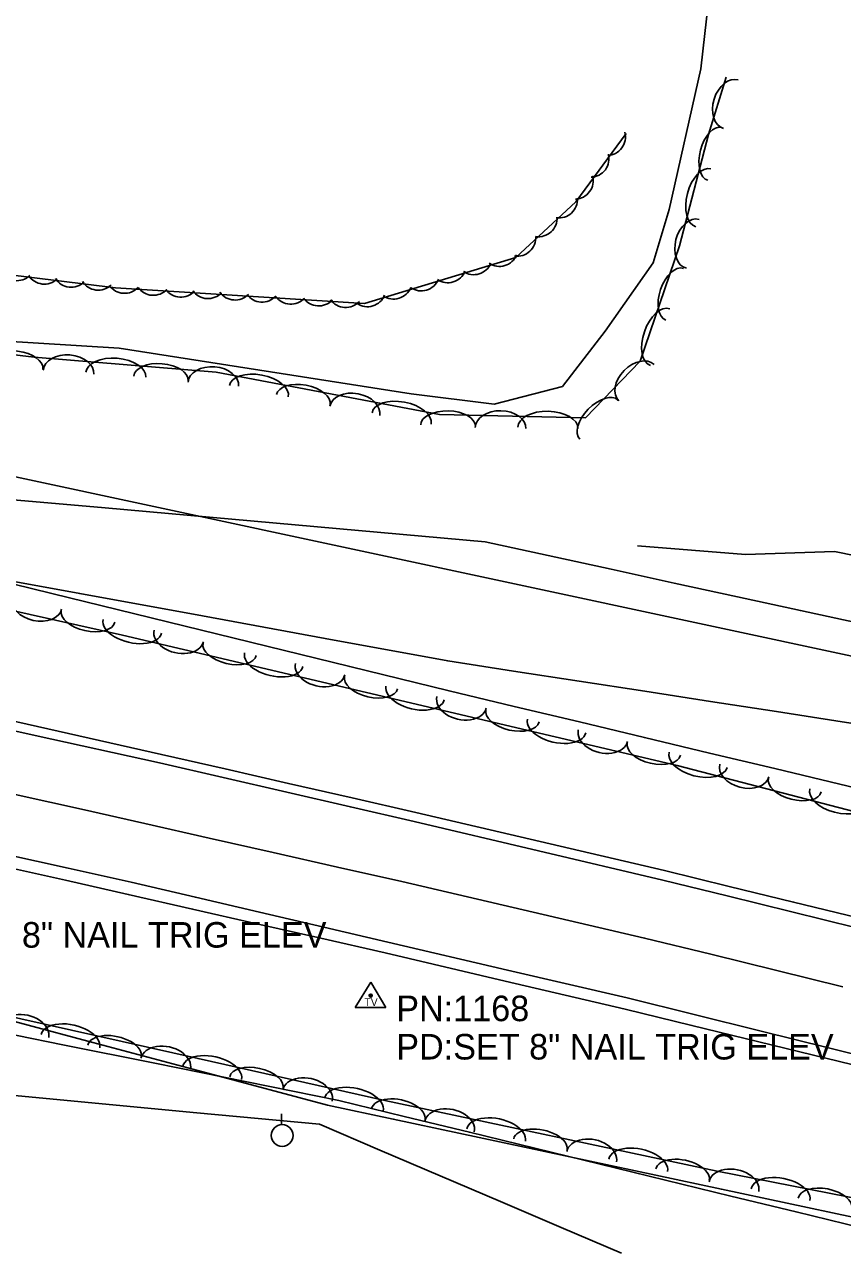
# Model space of a CAD drawing. Extents: x 1441650 to 1491889, y 345904 to 358319.
# Drawn here: x 1457131.5 to 1457291.6, y 351775.5 to 352014.8 of the extents above; entities that cross this region are included whole.
import ezdxf

# ---------------------------------------------------------------- set-up
doc = ezdxf.new("R2010")
doc.units = 0
for name, color, linetype in [('S_DITCHLINE', 7, 'Continuous'), ('S_EDGE_PAVEMENT', 7, 'Continuous'), ('S_PAVEMENT_CROWN', 7, 'Continuous'), ('S_SECONDARY_CTL', 7, 'Continuous'), ('S_SECONDARY_CTL_ANNOT', 7, 'Continuous'), ('S_SHOULDER', 7, 'Continuous'), ('S_STREAM', 7, 'Continuous'), ('S_TRAILS', 7, 'Continuous'), ('S_TREE', 7, 'Continuous'), ('S_UTILITY_POLE', 7, 'Continuous'), ('S_WATER_UTILITIES', 7, 'Continuous')]:
    doc.layers.add(name, color=color, linetype=linetype)

msp = doc.modelspace()

# ---------------------------------------------------------------- linework, layer by layer
at = {"layer": 'S_DITCHLINE'}
for points in [[(1456951.11, 351947.5), (1456963.92, 351945.52), (1456976.73, 351943.54), (1456989.54, 351941.56), (1457002.35, 351939.57), (1457015.16, 351937.59), (1457028.59, 351935.7), (1457042.01, 351933.8), (1457055.44, 351931.91), (1457068.86, 351930.01), (1457082.29, 351928.12), (1457095.71, 351926.22), (1457109.14, 351924.33), (1457122.56, 351922.43), (1457147.34, 351920.22), (1457172.13, 351918.01), (1457196.91, 351915.8), (1457221.69, 351913.59), (1457234.03, 351910.91), (1457246.36, 351908.22), (1457258.7, 351905.53), (1457271.04, 351902.85), (1457283.37, 351900.16), (1457295.71, 351897.48)], [(1457118.32, 351907.89), (1457142.34, 351903.49), (1457166.35, 351899.1), (1457190.37, 351894.7), (1457214.38, 351890.3), (1457227.24, 351888.32), (1457240.1, 351886.33), (1457252.96, 351884.35), (1457265.82, 351882.37), (1457278.68, 351880.38), (1457291.54, 351878.4), (1457304.4, 351876.42)], [(1456959.22, 351856.09), (1456971.81, 351853.58), (1456984.41, 351851.07), (1456997.01, 351848.55), (1457009.51, 351846.04), (1457022.02, 351843.52), (1457034.53, 351841.01), (1457047.04, 351838.49), (1457059.55, 351835.98), (1457072.06, 351833.46), (1457084.56, 351830.95), (1457097.07, 351828.43), (1457120.52, 351822.18), (1457143.96, 351815.92), (1457167.41, 351809.66), (1457190.85, 351803.4), (1457203.7, 351800.66), (1457216.54, 351797.91), (1457229.38, 351795.17), (1457242.23, 351792.42), (1457255.07, 351789.68), (1457267.92, 351786.93), (1457280.76, 351784.19), (1457293.61, 351781.44)], [(1456958.63, 351853.1), (1456971.07, 351850.4), (1456983.51, 351847.7), (1456995.94, 351845), (1457008.11, 351840.46), (1457020.28, 351835.92), (1457032.45, 351831.38), (1457044.62, 351826.84), (1457056.78, 351822.3), (1457068.95, 351817.76), (1457081.12, 351813.23), (1457093.29, 351808.69), (1457117.28, 351806.42), (1457141.28, 351804.16), (1457165.28, 351801.9), (1457189.27, 351799.64), (1457201.09, 351794.6), (1457212.91, 351789.55), (1457224.72, 351784.51), (1457236.54, 351779.47), (1457248.35, 351774.43)]]:
    msp.add_lwpolyline(points, dxfattribs=at)
at = {"layer": 'S_EDGE_PAVEMENT'}
for points in [[(1456957.57, 351912.44), (1456970.03, 351909.93), (1456982.49, 351907.42), (1456994.94, 351904.91), (1457007.4, 351902.4), (1457019.9, 351899.85), (1457032.41, 351897.31), (1457044.91, 351894.76), (1457057.41, 351892.21), (1457070.38, 351889.44), (1457083.34, 351886.67), (1457096.31, 351883.89), (1457109.27, 351881.12), (1457133.62, 351875.73), (1457157.97, 351870.34), (1457170.42, 351867.48), (1457182.87, 351864.61), (1457195.32, 351861.74), (1457207.77, 351858.88), (1457232.1, 351853.15), (1457256.44, 351847.43), (1457269.07, 351844.32), (1457281.7, 351841.21), (1457294.33, 351838.1)], [(1457127.71, 351852.47), (1457140.07, 351849.73), (1457152.43, 351846.99), (1457164.99, 351844.05), (1457177.54, 351841.12), (1457190.1, 351838.18), (1457202.66, 351835.24), (1457226.08, 351829.8), (1457249.5, 351824.36), (1457262.62, 351821.11), (1457275.73, 351817.86), (1457288.85, 351814.61), (1457301.96, 351811.36)]]:
    msp.add_lwpolyline(points, dxfattribs=at)
at = {"layer": 'S_PAVEMENT_CROWN'}
msp.add_lwpolyline([(1456954.7, 351900.75), (1456967.29, 351898.27), (1456979.88, 351895.78), (1456992.47, 351893.3), (1457005.06, 351890.81), (1457029.41, 351885.77), (1457053.76, 351880.72), (1457066.7, 351877.94), (1457079.63, 351875.16), (1457092.56, 351872.38), (1457105.5, 351869.6), (1457117.9, 351866.82), (1457130.3, 351864.04), (1457142.7, 351861.26), (1457155.09, 351858.48), (1457167.66, 351855.64), (1457180.23, 351852.81), (1457192.8, 351849.97), (1457205.36, 351847.14), (1457229.13, 351841.6), (1457252.89, 351836.07), (1457265.83, 351832.9), (1457278.77, 351829.73), (1457291.71, 351826.56)], dxfattribs=at)
at = {"layer": 'S_SECONDARY_CTL'}
for p, q in [((1457199.29, 351827.42), (1457196.28, 351822.46)), ((1457199.29, 351827.42), (1457202.24, 351822.46)), ((1457196.28, 351822.46), (1457202.24, 351822.46))]:
    msp.add_line(p, q, dxfattribs=at)
for radius in [0.311, 0.183, 0.103]:
    msp.add_circle((1457199.29, 351824.81), radius, dxfattribs=at)
at = {"layer": 'S_SHOULDER'}
for points in [[(1456957.86, 351914.2), (1456970.43, 351911.7), (1456983.01, 351909.2), (1456995.59, 351906.69), (1457008.16, 351904.19), (1457020.59, 351901.65), (1457033.03, 351899.1), (1457045.46, 351896.56), (1457057.89, 351894.02), (1457070.86, 351891.25), (1457083.84, 351888.48), (1457096.81, 351885.71), (1457109.78, 351882.94), (1457134.06, 351877.48), (1457158.34, 351872.02), (1457170.78, 351869.17), (1457183.22, 351866.32), (1457195.66, 351863.48), (1457208.1, 351860.63), (1457232.45, 351854.96), (1457256.79, 351849.29), (1457269.42, 351846.19), (1457282.05, 351843.1), (1457294.68, 351840)], [(1457127.22, 351850.15), (1457139.54, 351847.38), (1457151.86, 351844.6), (1457164.43, 351841.74), (1457176.99, 351838.88), (1457189.56, 351836.02), (1457202.13, 351833.15), (1457225.59, 351827.66), (1457249.06, 351822.16), (1457262.16, 351818.97), (1457275.26, 351815.77), (1457288.35, 351812.58), (1457301.45, 351809.38)]]:
    msp.add_lwpolyline(points, dxfattribs=at)
at = {"layer": 'S_STREAM'}
msp.add_lwpolyline([(1457400.69, 351925.64), (1457390.77, 351905.29), (1457380.58, 351897.58), (1457371.74, 351892.81), (1457365.96, 351894.61), (1457354.06, 351900.33), (1457346.18, 351902.09), (1457336.1, 351904.3), (1457322.85, 351905.49), (1457313.33, 351906.76), (1457302.27, 351909.23), (1457290.05, 351911.69), (1457272.63, 351911.11), (1457251.53, 351912.8)], dxfattribs=at)
at = {"layer": 'S_TRAILS'}
msp.add_lwpolyline([(1457268.76, 352049.42), (1457263.88, 352006.18), (1457257.72, 351978.65), (1457254.6, 351968.16), (1457245.15, 351954.83), (1457236.81, 351943.99), (1457223.45, 351940.54), (1457207.24, 351942.59), (1457150.06, 351951.48), (1457102.66, 351954.44), (1457056.72, 351964.71), (1457003.28, 351976.66), (1456951.11, 351985.66), (1456898.64, 351994), (1456833.2, 352007.16), (1456729.36, 352026.45), (1456653.98, 352040.61), (1456597.16, 352049.77), (1456529.59, 352059.81), (1456484.15, 352069.96), (1456466.33, 352073.63), (1456452.89, 352073.26), (1456447.05, 352071.68)], dxfattribs=at)
at = {"layer": 'S_TREE'}
for points in [[(1456527.22, 352219.77), (1456540.48, 352171.06), (1456547.01, 352136.18), (1456543.07, 352095.02), (1456540.96, 352069.62), (1456549.68, 352052.53), (1456572.48, 352046.22), (1456656.69, 352034.98), (1456766.41, 352017.4), (1456860.65, 351996.7), (1456917.81, 351986.67), (1456968.36, 351975.61), (1457003.67, 351974.34), (1457037, 351966.87), (1457091.18, 351954.76), (1457133.43, 351949.73), (1457169.05, 351946.81), (1457212.77, 351938.5), (1457241.33, 351937.88), (1457252.05, 351948.92), (1457259.75, 351971.53), (1457265.42, 351993.28), (1457268.88, 352004.52)], [(1457249.3, 351993.52), (1457239.44, 351980.11), (1457227.67, 351969.24), (1457198.05, 351960.2), (1457149.34, 351963.31), (1457090.1, 351970.59), (1457008.25, 351988.04), (1456971.34, 351995.66), (1456962.39, 352005.86), (1456964.7, 352032.31), (1456965.14, 352045.71)], [(1457347.72, 351846.82), (1457259.29, 351869.82), (1457150.71, 351895.35), (1457088.32, 351909.3), (1456973.99, 351938.99), (1456924.65, 351950.02), (1456900.56, 351955.26), (1456869.4, 351952.76), (1456813.77, 351964.27), (1456707.01, 351985.55), (1456663.97, 352001.96), (1456648.9, 352003.9), (1456628.29, 351995.91)], [(1456942.57, 351951.11), (1456962, 351946.35), (1456981.43, 351941.58), (1457000.87, 351936.82), (1457020.3, 351932.06), (1457039.73, 351927.3), (1457059.16, 351922.53), (1457078.6, 351917.77), (1457098.03, 351913.01), (1457117.46, 351908.24), (1457136.9, 351903.48), (1457156.33, 351898.72), (1457175.76, 351893.96), (1457195.19, 351889.19), (1457214.63, 351884.43), (1457227.37, 351881.39), (1457240.12, 351878.35), (1457252.86, 351875.31), (1457265.61, 351872.27), (1457278.36, 351869.23), (1457291.1, 351866.19), (1457303.85, 351863.15)], [(1456942.57, 351951.11), (1456962, 351946.35), (1456981.43, 351941.58), (1457000.87, 351936.82), (1457020.3, 351932.06), (1457039.73, 351927.3), (1457059.16, 351922.53), (1457078.6, 351917.77), (1457098.03, 351913.01), (1457117.46, 351908.24), (1457136.9, 351903.48), (1457156.33, 351898.72), (1457175.76, 351893.96), (1457195.19, 351889.19), (1457214.63, 351884.43), (1457227.37, 351881.39), (1457240.12, 351878.35), (1457252.86, 351875.31), (1457265.61, 351872.27), (1457278.36, 351869.23), (1457291.1, 351866.19), (1457303.85, 351863.15)], [(1456598.75, 351924.13), (1456686.06, 351910.97), (1456743.52, 351898.13), (1456793.9, 351888.95), (1456816.98, 351884.21), (1456842.02, 351874.01), (1456861.09, 351870.49), (1456889.07, 351872.98), (1456934.56, 351864.11), (1456964.71, 351857.37), (1457007.79, 351847.74), (1457051.75, 351837.91), (1457091.09, 351829.12), (1457165.52, 351812.48), (1457202.07, 351804.31), (1457267.07, 351790.49), (1457300, 351783.98), (1457347.16, 351770.87), (1457399.34, 351758.41), (1457426.78, 351748.95), (1457472.56, 351738.71), (1457528.33, 351726.24), (1457565.01, 351719.11), (1457614.77, 351707.89)], [(1456959.16, 351851.48), (1456977.15, 351847.85), (1456995.14, 351844.22), (1457013.13, 351840.59), (1457031.12, 351836.97), (1457049.11, 351833.34), (1457067.1, 351829.71), (1457085.09, 351826.08), (1457103.09, 351822.45), (1457121.08, 351818.82), (1457139.07, 351815.19), (1457157.06, 351811.57), (1457175.05, 351807.94), (1457193.04, 351804.31), (1457205.82, 351801.19), (1457218.61, 351798.07), (1457231.39, 351794.96), (1457244.17, 351791.84), (1457256.96, 351788.72), (1457269.74, 351785.6), (1457282.53, 351782.48), (1457295.31, 351779.37)], [(1456959.16, 351851.48), (1456977.15, 351847.85), (1456995.14, 351844.22), (1457013.13, 351840.59), (1457031.12, 351836.97), (1457049.11, 351833.34), (1457067.1, 351829.71), (1457085.09, 351826.08), (1457103.09, 351822.45), (1457121.08, 351818.82), (1457139.07, 351815.19), (1457157.06, 351811.57), (1457175.05, 351807.94), (1457193.04, 351804.31), (1457205.82, 351801.19), (1457218.61, 351798.07), (1457231.39, 351794.96), (1457244.17, 351791.84), (1457256.96, 351788.72), (1457269.74, 351785.6), (1457282.53, 351782.48), (1457295.31, 351779.37)]]:
    msp.add_lwpolyline(points, dxfattribs=at)
for centre, start, end in [((1457236.12, 351980.61), 261.9233, 3.5202), ((1457232.12, 351976.92), 261.9233, 3.5202), ((1457227.95, 351973.12), 261.9233, 3.5202), ((1457224.48, 351971.12), 236.1781, 337.775), ((1457214.39, 351967.93), 236.1781, 337.775), ((1457219.45, 351969.51), 236.1781, 337.775), ((1457130.04, 351968.33), 212.1927, 313.7896), ((1457135.44, 351967.66), 212.1927, 313.7896), ((1457140.7, 351967.05), 212.1927, 313.7896), ((1457145.96, 351966.48), 212.1927, 313.7896), ((1457209.18, 351966.34), 236.1781, 337.775), ((1457151.1, 351965.86), 215.5469, 317.1439), ((1457156.73, 351965.47), 215.5469, 317.1439), ((1457162.16, 351965.12), 215.5469, 317.1439), ((1457167.45, 351964.82), 215.5469, 317.1439), ((1457172.73, 351964.55), 215.5469, 317.1439), ((1457178.05, 351964.14), 215.5469, 317.1439), ((1457198.65, 351963.24), 236.1781, 337.775), ((1457203.77, 351964.73), 236.1781, 337.775), ((1457183.68, 351963.75), 215.5469, 317.1439), ((1457189.11, 351963.4), 215.5469, 317.1439), ((1457194.41, 351963.09), 215.5469, 317.1439)]:
    msp.add_arc(centre, 3.64, start, end, dxfattribs=at)
for centre, major_axis, ratio, start_param, end_param in [((1457269.75, 351999.24), (-1.45, -4.74), 0.68531, 3.141593, 6.283185), ((1457245.49, 351992.82), (-2.81, 2.32), 0.999965, 2.31207, 4.085271), ((1457266.63, 351989.51), (-1.35, -5.17), 0.540699, 3.141593, 6.283185), ((1457242.27, 351988.57), (-2.81, 2.32), 0.999965, 2.31207, 4.085271), ((1457264.4, 351980.93), (-1.48, -5.68), 0.550079, 3.141593, 6.283185), ((1457239.2, 351984.27), (-2.81, 2.32), 0.999965, 2.31207, 4.085271), ((1457262.31, 351971.91), (-1.25, -4.79), 0.68531, 3.141593, 6.283185), ((1457258.76, 351962.05), (-1.72, -5.06), 0.540699, 3.141593, 6.283185), ((1457255.91, 351953.66), (-1.89, -5.56), 0.550079, 3.141593, 6.283185), ((1457129.85, 351948.02), (-5.31, 0.63), 0.540699, 3.141593, 6.283185), ((1457140.16, 351946.79), (-4.94, 0.41), 0.685311, 3.141593, 6.283185), ((1457149.41, 351946.29), (-5.85, 0.48), 0.55008, 3.141593, 6.283185), ((1457158.25, 351945.57), (-5.33, 0.44), 0.540699, 3.141593, 6.283185), ((1457168.5, 351944.46), (-4.94, 0.41), 0.685311, 3.141593, 6.283185), ((1457251.3, 351944.73), (-3.45, -3.55), 0.68531, 3.141593, 6.283185), ((1457177.4, 351943.06), (-5.77, 1.1), 0.55008, 3.141593, 6.283185), ((1457186.11, 351941.41), (-5.25, 1), 0.540699, 3.141593, 6.283185), ((1457196.18, 351939.23), (-4.87, 0.92), 0.685311, 3.141593, 6.283185), ((1457205.33, 351937.75), (-5.77, 1.1), 0.55008, 3.141593, 6.283185), ((1457243.93, 351937.52), (-3.73, -3.83), 0.540699, 3.141593, 6.283185), ((1457214.42, 351936.34), (-5.35, 0.12), 0.540699, 3.141593, 6.283185), ((1457224.71, 351935.86), (-4.95, 0.11), 0.685311, 3.141593, 6.283185), ((1457233.97, 351935.92), (-5.87, 0.13), 0.55008, 3.141593, 6.283185), ((1457133.97, 351901.52), (4.84, -1.08), 0.679741, 3.141593, 6.283185), ((1457143.97, 351899.02), (5.22, -1.17), 0.536305, 3.141593, 6.283185), ((1457152.64, 351897.06), (5.71, -1.34), 0.545617, 3.141565, 6.283158), ((1457161.72, 351895.19), (4.82, -1.13), 0.679751, 3.141547, 6.28314), ((1457171.69, 351892.58), (5.2, -1.22), 0.536313, 3.141566, 6.283158), ((1457180.32, 351890.55), (5.71, -1.34), 0.545617, 3.141565, 6.283158), ((1457189.39, 351888.69), (4.82, -1.13), 0.679751, 3.141547, 6.28314), ((1457199.36, 351886.08), (5.2, -1.22), 0.536313, 3.141566, 6.283158), ((1457207.99, 351884.05), (5.71, -1.34), 0.545617, 3.141565, 6.283158), ((1457217.06, 351882.18), (4.82, -1.13), 0.679751, 3.141547, 6.28314), ((1457227.03, 351879.57), (5.2, -1.22), 0.536313, 3.141566, 6.283158), ((1457235.66, 351877.54), (5.71, -1.34), 0.545617, 3.141565, 6.283158), ((1457244.74, 351875.67), (4.82, -1.13), 0.679751, 3.141547, 6.28314), ((1457254.7, 351873.06), (5.2, -1.22), 0.536313, 3.141566, 6.283158), ((1457263.36, 351870.94), (5.68, -1.48), 0.545638, 3.141593, 6.283185), ((1457272.39, 351868.86), (4.8, -1.25), 0.679777, 3.141593, 6.283185), ((1457282.29, 351866.01), (5.17, -1.35), 0.536334, 3.141593, 6.283185), ((1457290.88, 351863.78), (5.68, -1.48), 0.545638, 3.141593, 6.283185), ((1457131.44, 351817.67), (-4.84, 1.08), 0.681423, 3.141329, 6.282922), ((1457140.53, 351815.9), (-5.73, 1.28), 0.546959, 3.141431, 6.283024), ((1457149.18, 351813.97), (-5.22, 1.17), 0.537632, 3.141436, 6.283029), ((1457159.18, 351811.47), (-4.84, 1.08), 0.681423, 3.141329, 6.282922), ((1457168.27, 351809.7), (-5.73, 1.28), 0.546958, 3.141506, 6.283099), ((1457176.93, 351807.77), (-5.22, 1.17), 0.537631, 3.141509, 6.283101), ((1457186.92, 351805.27), (-4.84, 1.08), 0.681422, 3.141451, 6.283044), ((1457196.01, 351803.5), (-5.73, 1.28), 0.546958, 3.141506, 6.283099), ((1457204.7, 351801.59), (-5.23, 1.11), 0.537628, 3.141564, 6.283157), ((1457214.72, 351799.2), (-4.85, 1.03), 0.681418, 3.141545, 6.283138), ((1457223.83, 351797.53), (-5.74, 1.22), 0.546955, 3.141563, 6.283156), ((1457232.5, 351795.68), (-5.23, 1.11), 0.537628, 3.141564, 6.283157), ((1457242.53, 351793.29), (-4.85, 1.03), 0.681418, 3.141545, 6.283138), ((1457251.64, 351791.62), (-5.74, 1.22), 0.546955, 3.141563, 6.283156), ((1457260.31, 351789.78), (-5.23, 1.11), 0.537628, 3.141564, 6.283157), ((1457270.37, 351787.43), (-4.86, 0.95), 0.681618, 3.138214, 6.279807), ((1457279.5, 351785.88), (-5.76, 1.13), 0.547117, 3.13952, 6.281113), ((1457288.2, 351784.16), (-5.24, 1.03), 0.537788, 3.139585, 6.281177)]:
    msp.add_ellipse(centre, major_axis=major_axis, ratio=ratio, start_param=start_param, end_param=end_param, dxfattribs=at)
at = {"layer": 'S_UTILITY_POLE'}
msp.add_line((1457181.85, 351799.58), (1457181.85, 351801.68), dxfattribs=at)
msp.add_circle((1457181.97, 351797.44), 2.13, dxfattribs=at)
at = {"layer": 'S_WATER_UTILITIES'}
msp.add_line((1456494.84, 352062.52), (1458511.04, 351630.06), dxfattribs=at)

# ---------------------------------------------------------------- texts
at = {"layer": 'S_SECONDARY_CTL'}
msp.add_text('TV', height=1.5, rotation=360, dxfattribs=at).set_placement((1457198.09, 351822.79))
at = {"layer": 'S_SECONDARY_CTL_ANNOT'}
for s, p in [('PD:SET 8" NAIL TRIG ELEV', (1457105.03, 351834.2)), ('PN:1168', (1457204.29, 351819.81)), ('PD:SET 8" NAIL TRIG ELEV', (1457204.29, 351812.31))]:
    msp.add_text(s, height=5, dxfattribs=at).set_placement(p)

doc.saveas('drawing.dxf')
